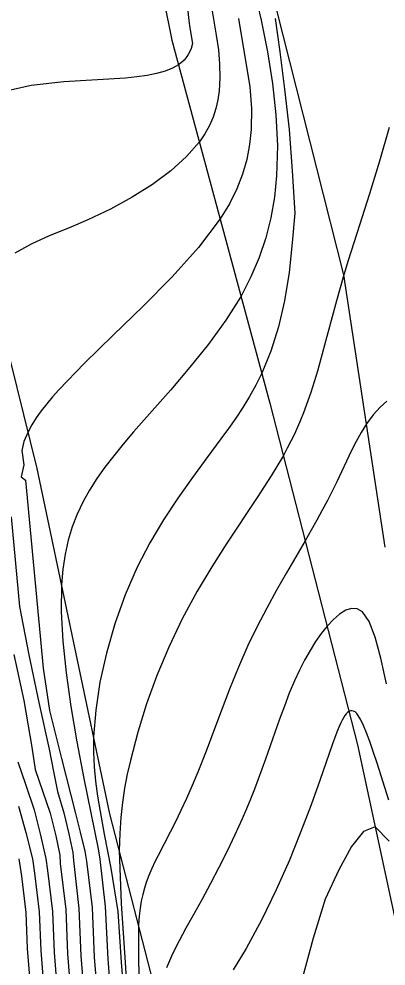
# Model space of a CAD drawing. Extents: x 2356077 to 2359823, y 225951 to 227822.
# Drawn here: x 2356587.4 to 2356612.1, y 226927.3 to 226991.1 of the extents above; entities that cross this region are included whole.
import ezdxf

# ---------------------------------------------------------------- set-up
doc = ezdxf.new("R2010")
doc.units = 0
for name, color, linetype in [('DTM Contours Major', 7, 'Continuous'), ('DTM Contours Minor', 7, 'Continuous'), ('PH Exist DTM Breakline', 7, 'Continuous')]:
    doc.layers.add(name, color=color, linetype=linetype)

msp = doc.modelspace()

# ---------------------------------------------------------------- linework, layer by layer
at = {"layer": 'DTM Contours Major'}
for points in [[(2356598.006, 226998.264), (2356598.808, 226990.945), (2356598.854, 226990.589), (2356599.052, 226989.387), (2356598.966, 226989.071), (2356598.872, 226988.851), (2356598.76, 226988.646), (2356598.629, 226988.455), (2356598.478, 226988.279), (2356598.306, 226988.118), (2356598.111, 226987.97), (2356597.694, 226987.734), (2356597.2, 226987.538), (2356596.634, 226987.379), (2356595.999, 226987.252), (2356595.299, 226987.152), (2356594.537, 226987.074), (2356590.382, 226986.815), (2356588.186, 226986.567), (2356586.102, 226986.096)], [(2356612.297, 226983.731), (2356611.646, 226981.485), (2356610.962, 226979.287), (2356610.282, 226977.163), (2356609.53, 226974.786), (2356609.237, 226973.82), (2356608.743, 226972.083), (2356607.875, 226968.841), (2356607.454, 226967.332), (2356607.01, 226965.894), (2356606.52, 226964.526), (2356606.326, 226964.047), (2356606.121, 226963.573), (2356605.904, 226963.101), (2356605.673, 226962.63), (2356605.426, 226962.154), (2356605.162, 226961.672), (2356604.337, 226960.288), (2356603.405, 226958.836), (2356601.369, 226955.764), (2356600.344, 226954.161), (2356599.364, 226952.525), (2356598.357, 226950.657), (2356597.454, 226948.767), (2356596.655, 226946.86), (2356595.958, 226944.946), (2356595.361, 226943.03), (2356594.863, 226941.122), (2356594.658, 226940.201), (2356594.48, 226939.267), (2356594.333, 226938.303), (2356594.221, 226937.292), (2356594.148, 226936.22), (2356594.118, 226935.067), (2356594.244, 226931.493), (2356594.523, 226927.532), (2356594.755, 226923.516)], [(2356587.027, 226948.256), (2356587.684, 226945.168), (2356588.241, 226942.034), (2356588.46, 226940.534), (2356589.476, 226937.591), (2356589.847, 226936.063), (2356590.112, 226934.757), (2356590.149, 226934.19), (2356590.516, 226931.088), (2356590.633, 226928.114), (2356591.173, 226921.338)]]:
    msp.add_lwpolyline(points, dxfattribs=at)
at = {"layer": 'DTM Contours Minor'}
for points in [[(2356603.182, 226993.048), (2356603.674, 226990.965), (2356604.099, 226988.846), (2356604.435, 226986.715), (2356604.661, 226984.596), (2356604.759, 226982.513), (2356604.706, 226980.49), (2356604.561, 226979.06), (2356604.32, 226977.669), (2356603.98, 226976.312), (2356603.535, 226974.985), (2356602.982, 226973.681), (2356602.315, 226972.395), (2356601.294, 226970.762), (2356600.13, 226969.16), (2356598.875, 226967.598), (2356597.581, 226966.086), (2356595.082, 226963.244), (2356594.391, 226962.433), (2356593.747, 226961.643), (2356593.151, 226960.868), (2356592.606, 226960.102), (2356592.115, 226959.337), (2356591.681, 226958.567), (2356591.278, 226957.723), (2356590.942, 226956.856), (2356590.672, 226955.956), (2356590.465, 226955.014), (2356590.319, 226954.019), (2356590.233, 226952.964), (2356590.212, 226951.141), (2356590.322, 226949.154), (2356590.546, 226947.021), (2356590.867, 226944.759), (2356591.269, 226942.385), (2356591.736, 226939.916), (2356592.686, 226935.185), (2356592.806, 226934.491), (2356593.162, 226931.309), (2356593.342, 226927.766), (2356593.983, 226919.71)], [(2356600.291, 226992.119), (2356600.644, 226989.968), (2356600.801, 226988.978), (2356600.873, 226988.013), (2356600.888, 226987.095), (2356600.835, 226986.221), (2356600.749, 226985.609), (2356600.616, 226985.016), (2356600.431, 226984.44), (2356600.189, 226983.877), (2356599.884, 226983.324), (2356599.512, 226982.778), (2356598.652, 226981.793), (2356597.585, 226980.833), (2356596.349, 226979.913), (2356594.982, 226979.046), (2356593.522, 226978.245), (2356592.006, 226977.525), (2356590.691, 226976.973), (2356589.405, 226976.444), (2356588.192, 226975.894), (2356587.093, 226975.275)], [(2356602.148, 226991.078), (2356602.905, 226986.477), (2356603.022, 226985.032), (2356602.99, 226983.608), (2356602.884, 226982.593), (2356602.696, 226981.594), (2356602.415, 226980.602), (2356602.032, 226979.609), (2356601.535, 226978.607), (2356600.914, 226977.587), (2356599.455, 226975.665), (2356597.678, 226973.695), (2356595.717, 226971.714), (2356593.704, 226969.76), (2356591.774, 226967.872), (2356590.059, 226966.087), (2356589.631, 226965.605), (2356589.232, 226965.131), (2356588.866, 226964.661), (2356588.534, 226964.192), (2356588.238, 226963.721), (2356587.979, 226963.244), (2356587.697, 226962.6), (2356587.563, 226962.001), (2356587.689, 226961.034), (2356587.508, 226960.234), (2356587.803, 226959.996), (2356588.987, 226947.355), (2356589.426, 226944.496), (2356590.231, 226941.266), (2356591.177, 226937.55), (2356591.487, 226936.298), (2356591.792, 226935.029), (2356591.923, 226934.357), (2356592.289, 226931.244), (2356592.437, 226927.899), (2356593.048, 226920.238)], [(2356604.616, 226991.086), (2356604.915, 226988.842), (2356605.247, 226986.314), (2356605.55, 226983.605), (2356605.766, 226980.819), (2356605.928, 226977.968), (2356605.756, 226975.969), (2356605.557, 226973.973), (2356605.245, 226972.084), (2356604.829, 226970.318), (2356604.317, 226968.686), (2356603.717, 226967.203), (2356603.319, 226966.392), (2356602.895, 226965.626), (2356602.445, 226964.893), (2356601.972, 226964.182), (2356601.476, 226963.48), (2356600.961, 226962.775), (2356600.015, 226961.505), (2356599.038, 226960.181), (2356598.055, 226958.792), (2356597.091, 226957.329), (2356596.172, 226955.784), (2356595.322, 226954.146), (2356594.51, 226952.276), (2356593.817, 226950.333), (2356593.25, 226948.361), (2356592.818, 226946.406), (2356592.529, 226944.511), (2356592.389, 226942.723), (2356592.38, 226941.7), (2356592.424, 226940.71), (2356592.516, 226939.728), (2356592.65, 226938.73), (2356592.823, 226937.694), (2356593.109, 226936.175), (2356593.558, 226933.89), (2356594.02, 226930.955), (2356594.252, 226927.552), (2356594.578, 226923.461)], [(2356612.139, 226965.325), (2356611.679, 226964.923), (2356611.211, 226964.4), (2356610.759, 226963.788), (2356610.4, 226963.21), (2356610.062, 226962.595), (2356609.738, 226961.948), (2356608.762, 226959.878), (2356608.453, 226959.254), (2356608.127, 226958.621), (2356607.784, 226957.976), (2356607.421, 226957.313), (2356607.038, 226956.631), (2356606.634, 226955.923), (2356605.374, 226953.752), (2356604.712, 226952.591), (2356604.05, 226951.388), (2356603.401, 226950.145), (2356602.781, 226948.87), (2356602.134, 226947.405), (2356601.532, 226945.927), (2356600.967, 226944.459), (2356599.912, 226941.647), (2356599.402, 226940.349), (2356599.019, 226939.435), (2356598.639, 226938.576), (2356598.263, 226937.77), (2356597.895, 226937.011), (2356597.535, 226936.298), (2356596.726, 226934.735), (2356596.509, 226934.298), (2356596.304, 226933.855), (2356596.113, 226933.398), (2356595.936, 226932.92), (2356595.812, 226932.529), (2356595.699, 226932.114), (2356595.601, 226931.667), (2356595.519, 226931.18), (2356595.454, 226930.647), (2356595.411, 226930.06), (2356595.409, 226927.553), (2356595.529, 226924.58)], [(2356586.836, 226957.54), (2356587.403, 226951.49), (2356588.038, 226948.249), (2356588.705, 226945.034), (2356589.397, 226941.89), (2356589.683, 226940.386), (2356589.969, 226939.034), (2356590.396, 226937.616), (2356590.727, 226936.193), (2356590.986, 226934.928), (2356591.026, 226934.404), (2356591.405, 226931.16), (2356591.537, 226927.99), (2356592.113, 226920.752)], [(2356612.114, 226946.299), (2356611.734, 226948.015), (2356611.354, 226949.424), (2356610.947, 226950.48), (2356610.482, 226951.139), (2356610.136, 226951.338), (2356609.76, 226951.366), (2356609.363, 226951.244), (2356608.95, 226950.991), (2356608.529, 226950.628), (2356608.107, 226950.175), (2356607.715, 226949.682), (2356607.331, 226949.133), (2356606.957, 226948.534), (2356606.595, 226947.89), (2356606.248, 226947.207), (2356605.916, 226946.492), (2356605.565, 226945.657), (2356605.232, 226944.795), (2356604.911, 226943.913), (2356603.969, 226941.217), (2356603.725, 226940.543), (2356603.474, 226939.872), (2356603.216, 226939.203), (2356602.949, 226938.536), (2356602.672, 226937.868), (2356602.384, 226937.2), (2356601.893, 226936.114), (2356601.373, 226935.024), (2356600.827, 226933.934), (2356600.26, 226932.843), (2356599.674, 226931.756), (2356599.072, 226930.673), (2356598.602, 226929.839), (2356598.141, 226928.99), (2356597.704, 226928.106), (2356597.308, 226927.168)], [(2356612.262, 226938.465), (2356611.472, 226940.945), (2356611.214, 226941.728), (2356610.98, 226942.413), (2356610.766, 226942.999), (2356610.568, 226943.487), (2356610.384, 226943.876), (2356610.209, 226944.166), (2356610.099, 226944.303), (2356609.991, 226944.4), (2356609.885, 226944.458), (2356609.781, 226944.481), (2356609.68, 226944.47), (2356609.58, 226944.427), (2356609.487, 226944.36), (2356609.395, 226944.268), (2356609.303, 226944.15), (2356609.211, 226944.009), (2356609.119, 226943.844), (2356609.026, 226943.657), (2356608.919, 226943.419), (2356608.81, 226943.153), (2356608.697, 226942.86), (2356608.456, 226942.19), (2356607.622, 226939.782), (2356607.036, 226938.152), (2356606.35, 226936.342), (2356605.566, 226934.411), (2356604.688, 226932.417), (2356603.719, 226930.417), (2356602.661, 226928.47), (2356601.792, 226927.033)], [(2356587.296, 226941.038), (2356587.815, 226939.54), (2356588.381, 226937.815), (2356588.785, 226936.181), (2356589.183, 226934.529), (2356589.293, 226933.715), (2356589.613, 226930.972), (2356589.732, 226928.204), (2356590.234, 226921.899)], [(2356587.338, 226938.063), (2356587.817, 226936.286), (2356588.267, 226934.514), (2356588.414, 226933.535), (2356588.722, 226930.934), (2356588.828, 226928.341), (2356589.062, 226925.395)], [(2356612.286, 226935.704), (2356611.344, 226936.653), (2356610.552, 226936.351), (2356609.742, 226935.338), (2356608.895, 226933.769), (2356607.987, 226931.797), (2356607.174, 226929.167), (2356606.425, 226926.421), (2356605.237, 226924.305), (2356603.67, 226922.668), (2356602.299, 226920.756), (2356601.147, 226918.748), (2356600.123, 226916.837), (2356599.288, 226915.036), (2356598.978, 226913.546), (2356599.449, 226907.64), (2356599.48, 226906.26), (2356595.418, 226908.011), (2356594.271, 226908.441), (2356593.449, 226908.674), (2356592.606, 226908.946)], [(2356587.352, 226934.501), (2356587.535, 226933.352), (2356587.83, 226930.892), (2356587.923, 226928.473), (2356588.141, 226925.74)]]:
    msp.add_lwpolyline(points, dxfattribs=at)
at = {"layer": 'PH Exist DTM Breakline'}
for points in [[(2356612.018, 226955.496), (2356609.235, 226973.835), (2356603.789, 226995.38), (2356596.018, 227014.113)], [(2356592.929, 227013.119), (2356597.662, 226989.631), (2356604.261, 226965.187), (2356610.155, 226942.179), (2356615.045, 226919.444), (2356623.632, 226894.144)], [(2356602.284, 226903.43), (2356593.48, 226937.541), (2356588.585, 226960.788), (2356576.505, 227009.716)]]:
    msp.add_lwpolyline(points, dxfattribs=at)

doc.saveas('drawing.dxf')
